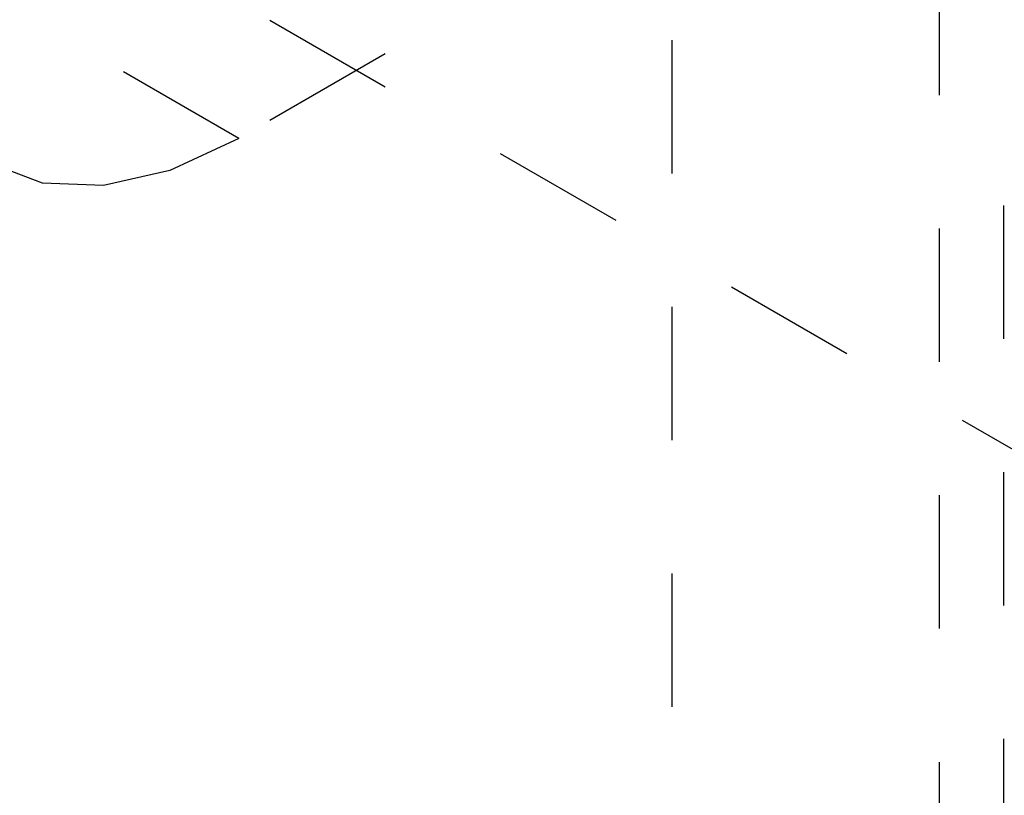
# Model space of a CAD drawing. Header units: inches. Extents: x 1907 to 2452, y -210 to -54.
# Tile 356 of 656: x 1991.881 to 1992.62, y -189.89 to -189.308. Entities that reach past the tile are written whole.
import ezdxf

# ---------------------------------------------------------------- set-up
doc = ezdxf.new("R2010")
doc.units = ezdxf.units.IN
doc.header["$LTSCALE"] = 0.5
doc.header["$MEASUREMENT"] = 0
doc.linetypes.add('HIDDEN', pattern=[0.225, 0.15, -0.075])
doc.layers.add('SID-M-H', color=4, linetype='HIDDEN')

msp = doc.modelspace()

# ---------------------------------------------------------------- linework, layer by layer
at = {"layer": 'SID-M-H'}
for p, q in [((1992.04551, -189.39736), (1990.63129, -188.58095)), ((1992.37025, -188.72359), (1992.37025, -190.76494)), ((1992.57125, -190.76494), (1992.57125, -188.72359)), ((1993.19456, -188.73403), (1992.04551, -189.39736)), ((1993.19456, -189.95884), (1991.78034, -189.14243)), ((1992.04551, -189.39736), (1991.99378, -189.42134)), ((1991.89819, -189.4308), (1991.85801, -189.41591)), ((1991.99378, -189.42134), (1991.94403, -189.43263)), ((1991.94403, -189.43263), (1991.89819, -189.4308)), ((1992.61928, -189.44759), (1992.61928, -189.90485))]:
    msp.add_line(p, q, dxfattribs=at)

doc.saveas('drawing.dxf')
